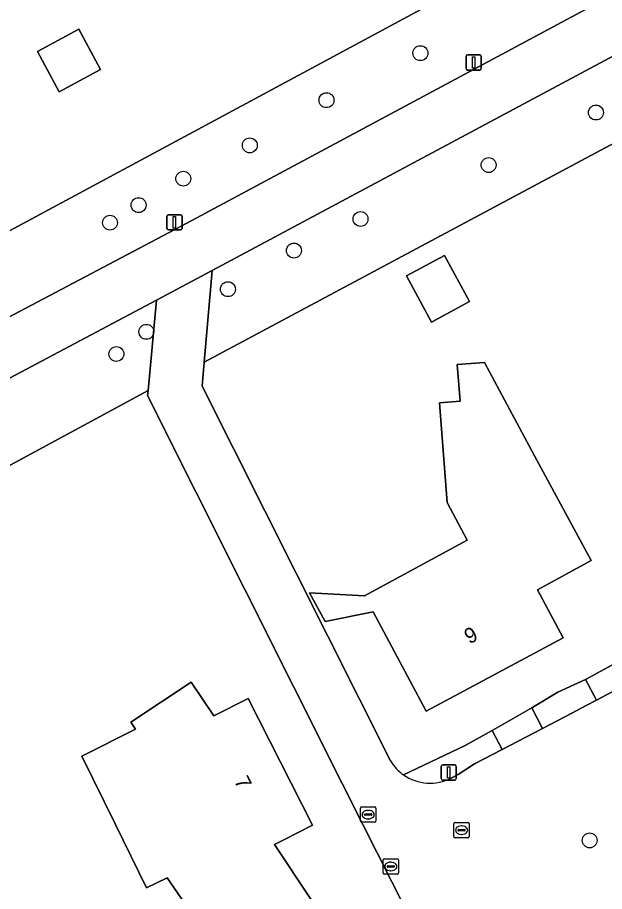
# Model space of a CAD drawing. Extents: x 157320 to 158835, y 386650 to 388491.
# Drawn here: x 158172.1 to 158210.6, y 387181.8 to 387239 of the extents above; entities that cross this region are included whole.
import ezdxf

# ---------------------------------------------------------------- set-up
doc = ezdxf.new("R2010")
doc.units = 0
for name, color, linetype in [('IMGEO_Boom', 7, 'Continuous'), ('IMGEO_Brandkraan', 7, 'Continuous'), ('IMGEO_Erf', 7, 'Continuous'), ('IMGEO_Fietspad_gesloten', 7, 'Continuous'), ('IMGEO_Groenvoorziening', 7, 'Continuous'), ('IMGEO_Kolk', 7, 'Continuous'), ('IMGEO_Lichtmast', 7, 'Continuous'), ('IMGEO_Pand', 7, 'Continuous'), ('IMGEO_Pand_nummerreeks', 7, 'Continuous'), ('IMGEO_Parkeervlak_open', 7, 'Continuous'), ('IMGEO_Rioolput', 7, 'Continuous'), ('IMGEO_Voetpad_open', 7, 'Continuous')]:
    doc.layers.add(name, color=color, linetype=linetype)

msp = doc.modelspace()

# ---------------------------------------------------------------- linework, layer by layer
at = {"layer": 'IMGEO_Boom'}
for centre in [(158198.534, 387236.703), (158192.374, 387233.621), (158210.046, 387232.813), (158187.345, 387230.661), (158203.009, 387229.373), (158182.981, 387228.48), (158180.049, 387226.744), (158194.607, 387225.835), (158178.173, 387225.595), (158190.239, 387223.769), (158185.908, 387221.236), (158180.558, 387218.443), (158178.594, 387216.988), (158209.637, 387185.118)]:
    msp.add_circle(centre, 0.489, dxfattribs=at)
at = {"layer": 'IMGEO_Brandkraan'}
for p, q in [((158194.608, 387186.38), (158194.608, 387187.232)), ((158194.683, 387187.306), (158195.535, 387187.306)), ((158194.867, 387186.8), (158194.867, 387186.812)), ((158195.305, 387186.763), (158194.907, 387186.763)), ((158194.91, 387186.849), (158195.308, 387186.849)), ((158195.096, 387187.086), (158195.121, 387187.086)), ((158195.351, 387186.812), (158195.351, 387186.8)), ((158195.609, 387187.232), (158195.609, 387186.38)), ((158195.535, 387186.306), (158194.683, 387186.306)), ((158195.119, 387186.526), (158195.094, 387186.526))]:
    msp.add_line(p, q, dxfattribs=at)
for points in [[(158194.608, 387186.38), (158194.608, 387187.232)], [(158194.683, 387187.306), (158195.535, 387187.306)], [(158195.609, 387187.232), (158195.609, 387186.38)], [(158195.535, 387186.306), (158194.683, 387186.306)]]:
    msp.add_lwpolyline(points, dxfattribs=at)
for centre, radius, start, end in [((158194.685, 387187.23), 0.0765, 91.552, 178.448), ((158194.685, 387187.23), 0.0765, 91.552, 178.448), ((158194.907, 387186.809), 0.0403, 85.8775, 175.7526), ((158194.904, 387186.799), 0.0366, 178.938, 274.7102), ((158195.308, 387186.806), 0.043, 264.8664, 352.4533), ((158195.312, 387186.811), 0.0386, 1.7309, 96.639), ((158195.533, 387187.23), 0.0765, 1.552, 88.448), ((158195.533, 387187.23), 0.0765, 1.552, 88.448), ((158194.685, 387186.382), 0.0765, 181.552, 268.448), ((158194.685, 387186.382), 0.0765, 181.552, 268.448), ((158195.533, 387186.382), 0.0765, 271.552, 358.448), ((158195.533, 387186.382), 0.0765, 271.552, 358.448)]:
    msp.add_arc(centre, radius, start, end, dxfattribs=at)
for centre, major_axis, ratio, start_param, end_param in [((158195.095, 387186.806), (-0.387, 0.002), 0.722429, 4.712389, 7.853982), ((158195.12, 387186.806), (-0.39, 0.002), 0.717154, 1.570796, 4.712389)]:
    msp.add_ellipse(centre, major_axis=major_axis, ratio=ratio, start_param=start_param, end_param=end_param, dxfattribs=at)
at = {"layer": 'IMGEO_Erf'}
for points in [[(158109.367, 387190.866), (158137.628, 387206.813), (158208.355, 387244.843), (158207.883, 387245.721), (158208.675, 387248.523), (158210.545, 387249.528), (158212.008, 387246.807), (158217.947, 387250), (158257.92, 387271.493), (158261.323, 387277.013)], [(158279.987, 387267.551), (158247.137, 387250), (158184.356, 387216.458), (158184.22, 387214.881), (158196.57, 387190.328)], [(158197.427, 387189.413), (158201.462, 387191.335), (158203.245, 387192.312), (158205.838, 387193.797), (158207.549, 387194.826), (158209.369, 387195.668), (158213.782, 387198.067), (158226.542, 387204.916), (158230.252, 387206.815), (158240.65, 387212.458), (158246.372, 387215.477), (158259.181, 387222.335), (158262.73, 387224.252), (158272.64, 387229.657), (158274.12, 387230.46), (158275.497, 387231.221), (158282.317, 387234.838)], [(158201.391, 387173.082), (158194.761, 387186.161), (158193.399, 387188.847), (158180.644, 387214.276), (158180.674, 387214.601), (158120.564, 387182.122)]]:
    msp.add_lwpolyline(points, dxfattribs=at)
for points in [[(158176.14, 387238.279), (158177.561, 387235.638), (158174.836, 387234.172), (158173.416, 387236.814)], [(158199.262, 387219.076), (158197.625, 387222.112), (158200.116, 387223.455), (158201.753, 387220.419)], [(158209.735, 387203.45), (158206.205, 387201.546), (158207.908, 387198.392), (158198.916, 387193.579), (158195.432, 387200.09), (158192.278, 387199.456), (158191.267, 387201.345), (158194.863, 387201.153), (158201.605, 387204.785), (158200.28, 387207.252), (158199.797, 387213.794), (158201.143, 387213.902), (158200.951, 387216.298), (158202.729, 387216.441), (158206.027, 387210.325)], [(158178.524, 387186.149), (158176.322, 387190.638), (158179.847, 387192.398), (158179.547, 387192.866), (158183.49, 387195.479), (158184.978, 387193.274), (158187.23, 387194.407), (158191.447, 387186.111), (158189.583, 387185.163), (158188.965, 387184.849), (158193.64, 387177.822), (158194.214, 387178.203), (158195, 387177.021), (158190.851, 387174.232), (158188.72, 387172.8), (158181.916, 387182.662), (158180.559, 387181.999)]]:
    msp.add_lwpolyline(points, close=True, dxfattribs=at)
msp.add_arc((158199.178, 387191.912), 3.051, 211.2689, 234.9817, dxfattribs=at)
at = {"layer": 'IMGEO_Fietspad_gesloten'}
msp.add_lwpolyline([(158287.618, 387281.484), (158228.821, 387250), (158183.203, 387225.573), (158113.521, 387188.82), (158116.671, 387186.321), (158181.22, 387220.509), (158184.875, 387222.452), (158236.396, 387250), (158293.02, 387280.276)], dxfattribs=at)
at = {"layer": 'IMGEO_Groenvoorziening'}
for points in [[(158225.737, 387307.787), (158229.169, 387305.594), (158231.041, 387309.802), (158267.812, 387295.314), (158271.249, 387293.918), (158282.281, 387289.436), (158278.643, 387281.352), (158263.561, 387274.526), (158257.92, 387271.493), (158217.947, 387250), (158212.008, 387246.807), (158208.355, 387244.843), (158137.628, 387206.813), (158109.367, 387190.866), (158112.657, 387188.303), (158113.521, 387188.82), (158183.203, 387225.573), (158228.821, 387250), (158287.618, 387281.484)], [(158293.02, 387280.276), (158236.396, 387250), (158184.875, 387222.452), (158184.356, 387216.458), (158247.137, 387250), (158279.987, 387267.551), (158281.984, 387268.584), (158286.183, 387270.806), (158303.016, 387279.854), (158320.948, 387270.696), (158319.916, 387269.015), (158314.684, 387260.489), (158312.128, 387256.58), (158309.177, 387252.959), (158306.612, 387250.352), (158307.681, 387249.269), (158308.398, 387250)], [(158200.558, 387189.201), (158201.011, 387189.441), (158202.077, 387190.131), (158203.902, 387191.078), (158203.245, 387192.312), (158201.462, 387191.335), (158197.427, 387189.413)]]:
    msp.add_lwpolyline(points, dxfattribs=at)
for points in [[(158120.564, 387182.122), (158180.674, 387214.601), (158181.22, 387220.509), (158116.671, 387186.321), (158115.776, 387185.87)], [(158208.473, 387193.451), (158209.415, 387193.956), (158210.087, 387194.305), (158209.369, 387195.668), (158207.549, 387194.826), (158205.838, 387193.797), (158206.543, 387192.449)]]:
    msp.add_lwpolyline(points, close=True, dxfattribs=at)
msp.add_arc((158199.168, 387191.9), 3.035, 235.0009, 297.2519, dxfattribs=at)
at = {"layer": 'IMGEO_Kolk'}
for p, q in [((158200.737, 387185.363), (158200.737, 387186.215)), ((158200.812, 387186.289), (158201.664, 387186.289)), ((158201.738, 387186.215), (158201.738, 387185.363)), ((158200.996, 387185.783), (158200.996, 387185.795)), ((158201.434, 387185.746), (158201.036, 387185.746)), ((158201.039, 387185.832), (158201.437, 387185.832)), ((158201.225, 387186.069), (158201.25, 387186.069)), ((158201.48, 387185.795), (158201.48, 387185.783)), ((158201.664, 387185.289), (158200.812, 387185.289)), ((158201.248, 387185.509), (158201.223, 387185.509))]:
    msp.add_line(p, q, dxfattribs=at)
for points in [[(158200.737, 387185.363), (158200.737, 387186.215)], [(158200.812, 387186.289), (158201.664, 387186.289)], [(158201.738, 387186.215), (158201.738, 387185.363)], [(158201.664, 387185.289), (158200.812, 387185.289)]]:
    msp.add_lwpolyline(points, dxfattribs=at)
for centre, radius, start, end in [((158200.814, 387186.213), 0.0765, 91.552, 178.448), ((158200.814, 387186.213), 0.0765, 91.552, 178.448), ((158201.662, 387186.213), 0.0765, 1.552, 88.448), ((158201.662, 387186.213), 0.0765, 1.552, 88.448), ((158201.036, 387185.792), 0.0403, 85.8775, 175.7526), ((158201.033, 387185.782), 0.0366, 178.938, 274.7102), ((158201.437, 387185.789), 0.043, 264.8664, 352.4533), ((158201.441, 387185.794), 0.0386, 1.7309, 96.639), ((158200.814, 387185.365), 0.0765, 181.552, 268.448), ((158200.814, 387185.365), 0.0765, 181.552, 268.448), ((158201.662, 387185.365), 0.0765, 271.552, 358.448), ((158201.662, 387185.365), 0.0765, 271.552, 358.448)]:
    msp.add_arc(centre, radius, start, end, dxfattribs=at)
for centre, major_axis, ratio, start_param, end_param in [((158201.224, 387185.789), (-0.387, 0.002), 0.722429, 4.712389, 7.853982), ((158201.249, 387185.789), (-0.39, 0.002), 0.717154, 1.570796, 4.712389)]:
    msp.add_ellipse(centre, major_axis=major_axis, ratio=ratio, start_param=start_param, end_param=end_param, dxfattribs=at)
at = {"layer": 'IMGEO_Lichtmast'}
for p, q in [((158201.632, 387236.598), (158202.422, 387236.598)), ((158202.422, 387236.598), (158201.632, 387236.598)), ((158201.532, 387235.698), (158201.532, 387236.498)), ((158201.532, 387236.498), (158201.532, 387235.698)), ((158202.522, 387236.498), (158202.522, 387235.698)), ((158202.522, 387235.698), (158202.522, 387236.498)), ((158202.422, 387235.598), (158201.632, 387235.598)), ((158201.632, 387235.598), (158202.422, 387235.598)), ((158181.907, 387225.219), (158181.907, 387226.019)), ((158181.907, 387226.019), (158181.907, 387225.219)), ((158182.007, 387226.119), (158182.797, 387226.119)), ((158182.797, 387226.119), (158182.007, 387226.119)), ((158182.897, 387226.019), (158182.897, 387225.219)), ((158182.897, 387225.219), (158182.897, 387226.019)), ((158182.797, 387225.119), (158182.007, 387225.119)), ((158182.007, 387225.119), (158182.797, 387225.119)), ((158199.896, 387189.162), (158199.896, 387189.962)), ((158199.896, 387189.962), (158199.896, 387189.162)), ((158199.996, 387190.062), (158200.786, 387190.062)), ((158200.786, 387190.062), (158199.996, 387190.062)), ((158200.886, 387189.962), (158200.886, 387189.162)), ((158200.886, 387189.162), (158200.886, 387189.962)), ((158200.786, 387189.062), (158199.996, 387189.062)), ((158199.996, 387189.062), (158200.786, 387189.062))]:
    msp.add_line(p, q, dxfattribs=at)
for points in [[(158201.952, 387236.473), (158202.102, 387236.473), (158202.102, 387235.723), (158201.952, 387235.723), (158201.952, 387236.473)], [(158182.327, 387225.994), (158182.477, 387225.994), (158182.477, 387225.244), (158182.327, 387225.244), (158182.327, 387225.994)], [(158200.316, 387189.937), (158200.466, 387189.937), (158200.466, 387189.187), (158200.316, 387189.187), (158200.316, 387189.937)]]:
    msp.add_lwpolyline(points, dxfattribs=at)
for centre, start, end in [((158201.632, 387236.498), 90, 180), ((158201.632, 387236.498), 90, 180), ((158202.422, 387236.498), 0, 90), ((158202.422, 387236.498), 360, 90), ((158201.632, 387235.698), 180, 270), ((158201.632, 387235.698), 180, 270), ((158202.422, 387235.698), 270, 0), ((158202.422, 387235.698), 270, 0), ((158182.007, 387226.019), 90, 180), ((158182.007, 387226.019), 90, 180), ((158182.797, 387226.019), 0, 90), ((158182.797, 387226.019), 360, 90), ((158182.007, 387225.219), 180, 270), ((158182.007, 387225.219), 180, 270), ((158182.797, 387225.219), 270, 0), ((158182.797, 387225.219), 270, 0), ((158199.996, 387189.962), 90, 180), ((158199.996, 387189.962), 90, 180), ((158200.786, 387189.962), 0, 90), ((158200.786, 387189.962), 360, 90), ((158199.996, 387189.162), 180, 270), ((158199.996, 387189.162), 180, 270), ((158200.786, 387189.162), 270, 0), ((158200.786, 387189.162), 270, 0)]:
    msp.add_arc(centre, 0.1, start, end, dxfattribs=at)
at = {"layer": 'IMGEO_Pand'}
for points in [[(158177.561, 387235.638), (158176.14, 387238.279), (158173.416, 387236.814), (158174.836, 387234.172)], [(158199.262, 387219.076), (158201.753, 387220.419), (158200.116, 387223.455), (158197.625, 387222.112)], [(158206.027, 387210.325), (158202.729, 387216.441), (158200.951, 387216.298), (158201.143, 387213.902), (158199.797, 387213.794), (158200.28, 387207.252), (158201.605, 387204.785), (158194.863, 387201.153), (158191.267, 387201.345), (158192.278, 387199.456), (158195.432, 387200.09), (158198.916, 387193.579), (158207.908, 387198.392), (158206.205, 387201.546), (158209.735, 387203.45)], [(158178.524, 387186.149), (158180.559, 387181.999), (158181.916, 387182.662), (158188.72, 387172.8), (158190.851, 387174.232), (158195, 387177.021), (158194.214, 387178.203), (158193.64, 387177.822), (158188.965, 387184.849), (158189.583, 387185.163), (158191.447, 387186.111), (158187.23, 387194.407), (158184.978, 387193.274), (158183.49, 387195.479), (158179.547, 387192.866), (158179.847, 387192.398), (158176.322, 387190.638)]]:
    msp.add_lwpolyline(points, close=True, dxfattribs=at)
at = {"layer": 'IMGEO_Parkeervlak_open'}
for points in [[(158196.57, 387190.328), (158184.22, 387214.881), (158184.356, 387216.458), (158184.875, 387222.452), (158181.22, 387220.509), (158180.674, 387214.601), (158180.644, 387214.276), (158193.399, 387188.847), (158194.761, 387186.161), (158201.391, 387173.082), (158225.64, 387178.479), (158227.354, 387178.86), (158222.532, 387188.602)], [(158222.382, 387200.932), (158214.526, 387196.669), (158210.087, 387194.305), (158209.415, 387193.956), (158208.473, 387193.451), (158206.543, 387192.449), (158203.902, 387191.078), (158202.077, 387190.131), (158201.011, 387189.441), (158200.558, 387189.201)]]:
    msp.add_lwpolyline(points, dxfattribs=at)
for centre, radius, start, end in [((158199.178, 387191.912), 3.051, 211.2689, 234.9817), ((158199.168, 387191.9), 3.035, 235.0009, 297.2519)]:
    msp.add_arc(centre, radius, start, end, dxfattribs=at)
at = {"layer": 'IMGEO_Rioolput'}
for p, q in [((158196.169, 387183.909), (158197.021, 387183.909)), ((158196.094, 387182.983), (158196.094, 387183.835)), ((158196.353, 387183.403), (158196.353, 387183.415)), ((158196.791, 387183.366), (158196.393, 387183.366)), ((158196.396, 387183.452), (158196.794, 387183.452)), ((158196.582, 387183.689), (158196.607, 387183.689)), ((158196.837, 387183.415), (158196.837, 387183.403)), ((158197.095, 387183.835), (158197.095, 387182.983)), ((158197.021, 387182.909), (158196.169, 387182.909)), ((158196.605, 387183.129), (158196.58, 387183.129))]:
    msp.add_line(p, q, dxfattribs=at)
for points in [[(158196.169, 387183.909), (158197.021, 387183.909)], [(158196.094, 387182.983), (158196.094, 387183.835)], [(158197.095, 387183.835), (158197.095, 387182.983)], [(158197.021, 387182.909), (158196.169, 387182.909)]]:
    msp.add_lwpolyline(points, dxfattribs=at)
for centre, radius, start, end in [((158196.171, 387183.833), 0.0765, 91.552, 178.448), ((158196.171, 387183.833), 0.0765, 91.552, 178.448), ((158197.019, 387183.833), 0.0765, 1.552, 88.448), ((158197.019, 387183.833), 0.0765, 1.552, 88.448), ((158196.393, 387183.412), 0.0403, 85.8775, 175.7526), ((158196.39, 387183.402), 0.0366, 178.938, 274.7102), ((158196.794, 387183.409), 0.043, 264.8664, 352.4533), ((158196.798, 387183.414), 0.0386, 1.7309, 96.639), ((158196.171, 387182.985), 0.0765, 181.552, 268.448), ((158196.171, 387182.985), 0.0765, 181.552, 268.448), ((158197.019, 387182.985), 0.0765, 271.552, 358.448), ((158197.019, 387182.985), 0.0765, 271.552, 358.448)]:
    msp.add_arc(centre, radius, start, end, dxfattribs=at)
for centre, major_axis, ratio, start_param, end_param in [((158196.581, 387183.409), (-0.387, 0.002), 0.722429, 4.712389, 7.853982), ((158196.606, 387183.409), (-0.39, 0.002), 0.717154, 1.570796, 4.712389)]:
    msp.add_ellipse(centre, major_axis=major_axis, ratio=ratio, start_param=start_param, end_param=end_param, dxfattribs=at)
at = {"layer": 'IMGEO_Voetpad_open'}
for points in [[(158214.526, 387196.669), (158213.782, 387198.067), (158209.369, 387195.668), (158210.087, 387194.305)], [(158206.543, 387192.449), (158205.838, 387193.797), (158203.245, 387192.312), (158203.902, 387191.078)]]:
    msp.add_lwpolyline(points, close=True, dxfattribs=at)

# ---------------------------------------------------------------- texts
at = {"layer": 'IMGEO_Pand_nummerreeks'}
for s, rotation, p in [('9', 28.1551, (158201.746, 387197.952)), ('7', 296.945, (158186.29, 387189.018))]:
    msp.add_text(s, height=1, rotation=rotation, dxfattribs=at).set_placement(p)

doc.saveas('drawing.dxf')
